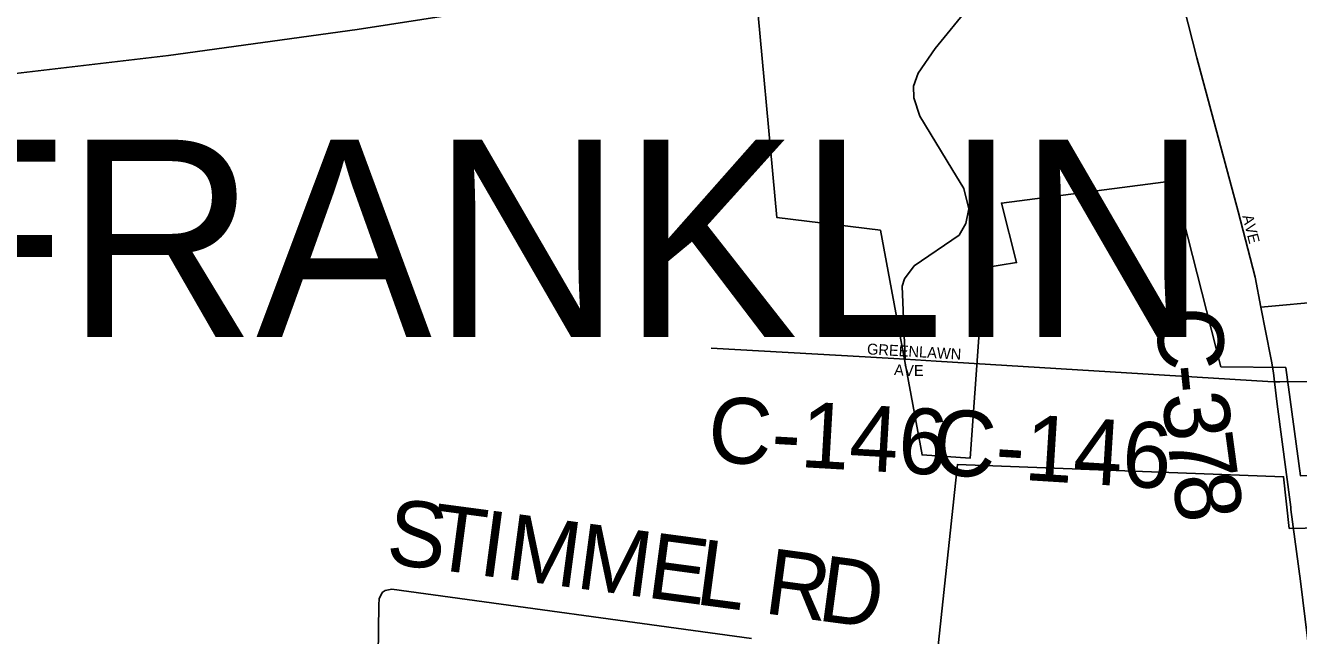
# Model space of a CAD drawing. Extents: x 0 to 34, y -6.2 to 22.
# Drawn here: x 4.825 to 5.926, y 16.279 to 16.806 of the extents above; entities that cross this region are included whole.
import ezdxf

# ---------------------------------------------------------------- set-up
doc = ezdxf.new("R2010")
doc.units = 0
for name, color, linetype in [('GM_X_City_Street', 7, 'Continuous'), ('GM_X_City_Street_Text', 7, 'Continuous'), ('GM_X_Corporation', 7, 'Continuous'), ('GM_X_County_Road', 7, 'Continuous'), ('GM_X_County_Road_Text', 7, 'Continuous'), ('GM_X_Township_Text', 7, 'Continuous')]:
    doc.layers.add(name, color=color, linetype=linetype)

msp = doc.modelspace()

# ---------------------------------------------------------------- linework, layer by layer
at = {"layer": 'GM_X_City_Street'}
for points in [[(5.9017, 16.5193), (5.8933, 16.5631), (5.8884, 16.5889), (5.8735, 16.6457), (5.8379, 16.7786), (5.8195, 16.8512), (5.798, 16.9363), (5.7933, 16.9557), (5.7741, 17.0348), (5.7504, 17.1323)], [(5.5855, 16.5181), (5.5829, 16.581), (5.5849, 16.5875), (5.5932, 16.5987), (5.6322, 16.6251), (5.6381, 16.6352), (5.6407, 16.648), (5.6362, 16.6656), (5.626, 16.6826), (5.5982, 16.7281), (5.5929, 16.7438), (5.5928, 16.7541), (5.5969, 16.7654), (5.6114, 16.7867), (5.6412, 16.8229)], [(5.8933, 16.5631), (5.9499, 16.5683), (5.9825, 16.5728), (5.9896, 16.5738), (5.9899, 16.5739)], [(5.5509, 16.52), (5.5855, 16.5181), (5.6124, 16.5164)], [(5.9096, 16.4984), (5.9787, 16.4988), (6.0864, 16.4971), (6.1457, 16.4949), (6.1665, 16.4947)], [(5.9296, 16.085), (5.935, 16.0981), (5.941, 16.1168), (5.9444, 16.1284), (5.9462, 16.1382), (5.9487, 16.1557), (5.9417, 16.2112), (5.9275, 16.3261), (5.9192, 16.3882), (5.919, 16.3902)]]:
    msp.add_lwpolyline(points, dxfattribs=at)
at = {"layer": 'GM_X_Corporation'}
msp.add_lwpolyline([(4.7078, 16.7523), (4.9482, 16.7806), (5.1116, 16.8029), (5.4546, 16.8563), (5.4745, 16.6406), (5.5641, 16.6294), (5.6002, 16.4353), (5.6417, 16.4323), (5.6536, 16.5969), (5.6819, 16.6015), (5.6688, 16.6529), (5.8176, 16.6722), (5.8586, 16.5114), (5.9147, 16.5107), (5.9274, 16.4172), (6.0051, 16.421), (6.0153, 16.3736), (5.9178, 16.3717), (5.9128, 16.4163), (5.6308, 16.4271), (5.6136, 16.2651)], dxfattribs=at)
at = {"layer": 'GM_X_County_Road'}
for points in [[(5.4176, 16.5275), (5.5509, 16.52)], [(5.919, 16.3902), (5.9072, 16.479), (5.905, 16.4984), (5.9041, 16.5063), (5.9023, 16.5162), (5.9017, 16.5193)], [(5.6124, 16.5164), (5.8993, 16.4987)], [(5.8993, 16.4987), (5.905, 16.4984), (5.9096, 16.4984)], [(5.1287, 16.1966), (5.1303, 16.3056), (5.1304, 16.3109), (5.1331, 16.3162), (5.1358, 16.318), (5.1415, 16.3191), (5.4526, 16.2764)]]:
    msp.add_lwpolyline(points, dxfattribs=at)

# ---------------------------------------------------------------- texts
at = {"layer": 'GM_X_City_Street_Text'}
for s, rotation, p in [('AVE', 284.0363, (5.8771, 16.6417)), ('GREENLAWN', 356.7485, (5.5523, 16.5222)), ('A', 355.5141, (5.5757, 16.5043)), ('V', 358.5853, (5.5845, 16.5037)), ('E', 359.8958, (5.5931, 16.5035))]:
    msp.add_text(s, height=0.00947, rotation=rotation, dxfattribs=at).set_placement(p)
at = {"layer": 'GM_X_County_Road_Text'}
for s, height, rotation, p in [('C', 0.0568, 271.5731, (5.8034, 16.5625)), ('-', 0.0568, 275.7688, (5.8049, 16.5114)), ('C-146', 0.05682, 356.6979, (5.4139, 16.4294)), ('3', 0.0568, 276.8013, (5.8074, 16.487)), ('C-146', 0.05682, 356.4235, (5.6076, 16.4186)), ('7', 0.0568, 277.7175, (5.8117, 16.4513)), ('8', 0.0568, 277.935, (5.8164, 16.4164)), ('S', 0.0568, 353.6818, (5.1354, 16.3412)), ('T', 0.0568, 352.4269, (5.1732, 16.3371)), ('I', 0.0568, 352.3987, (5.2153, 16.3315)), ('M', 0.0568, 352.3978, (5.2384, 16.3284)), ('M', 0.0568, 352.3958, (5.2996, 16.3202)), ('E', 0.0568, 352.3968, (5.3607, 16.3121)), ('L', 0.0568, 352.3966, (5.4028, 16.3064)), ('R', 0.0568, 352.3977, (5.4623, 16.2985)), ('D', 0.0568, 352.3981, (5.5086, 16.2923))]:
    msp.add_text(s, height=height, rotation=rotation, dxfattribs=at).set_placement(p)
at = {"layer": 'GM_X_Township_Text'}
msp.add_text('FRANKLIN', height=0.17045, rotation=0, dxfattribs=at).set_placement((4.7202, 16.5373))

doc.saveas('drawing.dxf')
